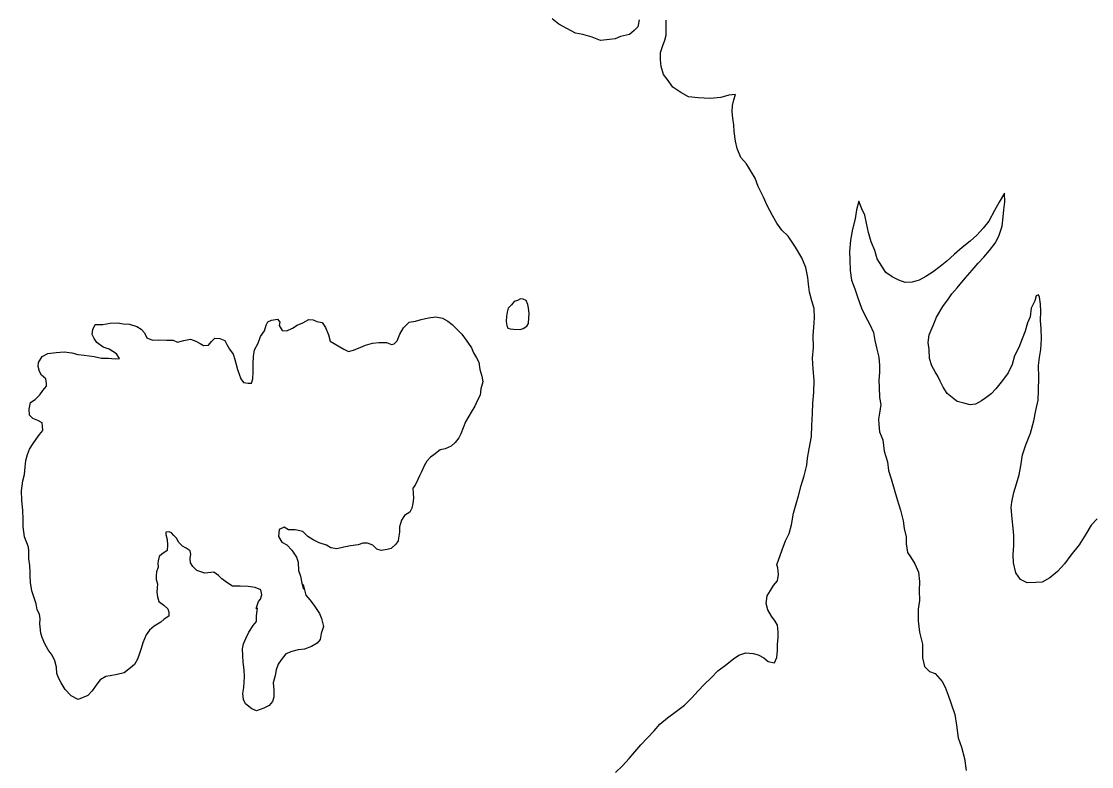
# Model space of a CAD drawing. Extents: x -83719 to 153526, y -11835 to 11446.
# Drawn here: x 8025.3 to 8162.6, y 369.8 to 465.3 of the extents above; entities that cross this region are included whole.
import ezdxf

# ---------------------------------------------------------------- set-up
doc = ezdxf.new("R2010")
doc.units = 0
doc.layers.add('Level 9', color=7, linetype='Continuous')

msp = doc.modelspace()

# ---------------------------------------------------------------- linework, layer by layer
at = {"layer": 'Level 9'}
for points in [[(8104.56, 465.53), (8104.37, 464.63), (8103.9, 464.16), (8103.31, 463.65), (8102.15, 463.38), (8101.48, 463.1), (8100.72, 463), (8099.59, 462.89), (8098.52, 463.31), (8097.32, 463.64), (8096.36, 463.83), (8095.25, 464.42), (8094.25, 464.98), (8093.38, 465.67)], [(8122.21, 395.7), (8122.86, 397.6), (8123.32, 398.78), (8123.78, 399.71), (8124.07, 400.82), (8124.35, 402.29), (8124.68, 403.49), (8124.97, 404.53), (8125.32, 405.86), (8125.68, 407.1), (8126.03, 408.44), (8126.13, 409.34), (8126.35, 410.54), (8126.64, 412.14), (8126.69, 413.54), (8126.75, 415.08), (8126.83, 416.38), (8126.92, 417.75), (8126.98, 419.35), (8126.87, 420.78), (8126.79, 422.15), (8126.88, 423.55), (8126.87, 425.05), (8126.96, 426.12), (8127.01, 427.32), (8126.97, 428.55), (8126.7, 429.52), (8126.39, 430.62), (8126.25, 431.65), (8126.17, 432.52), (8125.9, 433.78), (8125.39, 435.01), (8124.61, 436.41), (8123.64, 437.8), (8122.83, 438.59), (8122.19, 439.46), (8121.65, 440.45), (8120.94, 441.71), (8120.5, 442.81), (8119.79, 444.17), (8119.42, 445.24), (8118.95, 446), (8118.31, 447.06), (8117.6, 447.89), (8117.13, 449.02), (8116.89, 449.99), (8116.74, 451.22), (8116.67, 452.08), (8116.56, 452.92), (8116.46, 453.75), (8116.49, 454.55), (8116.68, 455.29), (8116.91, 455.96), (8116.04, 455.88), (8115.01, 455.57), (8113.65, 455.46), (8112.12, 455.52), (8110.86, 455.64), (8109.89, 456.2), (8108.88, 456.89), (8108.14, 457.92), (8107.67, 458.52), (8107.37, 459.52), (8107.26, 460.38), (8107.29, 461.32), (8107.55, 462.12), (8107.84, 462.92), (8108, 463.56), (8107.99, 464.69), (8108.02, 465.46)], [(8155.26, 429.51), (8154.83, 428.58), (8154.69, 427.48), (8154.36, 426.68), (8154.06, 425.61), (8153.66, 424.65), (8153.22, 423.55), (8152.69, 422.48), (8152.36, 421.35), (8151.86, 420.28), (8151.12, 419.32), (8150.29, 418.22), (8149.69, 417.59), (8148.99, 417.09), (8148.43, 416.72), (8147.69, 416.29), (8146.99, 416.19), (8146.16, 416.39), (8145.3, 416.63), (8144.67, 417.13), (8144.04, 417.66), (8143.54, 418.43), (8143.14, 419.2), (8142.84, 419.87), (8142.48, 420.4), (8142.08, 421.2), (8141.78, 422.13), (8141.72, 423.27), (8141.62, 424.17), (8141.72, 425.17), (8142.25, 426.37), (8142.69, 427.4), (8143.49, 428.77), (8144.19, 429.76), (8144.65, 430.43), (8145.32, 431.2), (8146.35, 432.4), (8147.25, 433.43), (8148.02, 434.36), (8148.75, 435.09), (8149.48, 435.96), (8150.18, 436.89), (8150.65, 437.82), (8151.09, 439.09), (8151.22, 440.26), (8151.29, 441.19), (8151.42, 442.19), (8151.39, 443.32), (8150.72, 442.16), (8150.12, 441.09), (8149.36, 439.73), (8148.66, 438.83), (8147.86, 437.93), (8146.99, 437.16), (8145.96, 436.36), (8144.99, 435.5), (8143.99, 434.6), (8143.13, 433.93), (8142.23, 433.24), (8141.3, 432.64), (8140.43, 432.17), (8139.57, 431.91), (8138.64, 431.87), (8137.84, 432.18), (8136.97, 432.61), (8136.18, 433.14), (8135.65, 433.95), (8135.08, 434.88), (8134.75, 435.98), (8134.29, 437.08), (8133.96, 438.28), (8133.69, 439.45), (8133.49, 440.48), (8133.1, 441.32), (8132.7, 442.29), (8132.43, 441.19), (8132.23, 440.02), (8131.9, 438.69), (8131.66, 437.29), (8131.53, 435.82), (8131.56, 434.75), (8131.59, 433.42), (8131.75, 432.15), (8132.18, 431.05), (8132.58, 429.88), (8133.04, 428.58), (8133.54, 427.58), (8134.14, 426.48), (8134.6, 425.45), (8134.77, 424.45), (8135.03, 423.34), (8135.26, 422.31), (8135.36, 421.24), (8135.36, 420.34), (8135.26, 419.34), (8135.32, 418.44), (8135.36, 417.11), (8135.52, 416.21), (8135.35, 415.14), (8135.22, 414.34), (8135.28, 413.68)], [(8089.28, 425.85), (8089.68, 425.96), (8090.14, 426.26), (8090.34, 426.63), (8090.4, 427.33), (8090.43, 427.9), (8090.35, 428.6), (8090.25, 429.06), (8090.05, 429.56), (8089.68, 429.73), (8089.31, 429.79), (8088.92, 429.55), (8088.52, 429.42), (8088.16, 429.01), (8087.76, 428.58), (8087.63, 428.07), (8087.54, 427.54), (8087.47, 426.87), (8087.58, 426.37), (8087.71, 426.01), (8088.01, 425.91), (8088.41, 425.88)], [(8155.78, 419.71), (8155.75, 421.21), (8155.88, 422.24), (8156.05, 423.28), (8156.15, 424.64), (8156.09, 425.91), (8156.02, 426.98), (8156.06, 428.18), (8155.99, 429.08), (8155.86, 429.98), (8155.73, 430.28), (8155.46, 430.15), (8155.26, 429.51)], [(8028.02, 413.46), (8027.98, 413.86), (8027.45, 414.19), (8026.81, 414.42), (8026.38, 414.88), (8026.31, 415.65), (8026.5, 416.48), (8027.09, 416.89), (8027.69, 417.46), (8028.08, 418.03), (8028.35, 418.33), (8028.54, 418.6), (8028.54, 418.9), (8028.44, 419.53), (8027.9, 420), (8027.63, 420.46), (8027.49, 421.09), (8027.52, 421.63), (8027.98, 422.4), (8028.71, 422.77), (8029.77, 422.91), (8030.8, 422.99), (8031.8, 422.86), (8032.57, 422.64), (8033.37, 422.57), (8034.67, 422.38), (8035.6, 422.16), (8036.5, 422.17), (8037.33, 422.07), (8037.89, 422.14), (8037.52, 422.74), (8036.59, 423.3), (8035.82, 423.59), (8034.98, 424.19), (8034.65, 424.69), (8034.41, 425.18), (8034.47, 425.82), (8034.8, 426.49), (8035.76, 426.5), (8036.69, 426.67), (8037.69, 426.68), (8038.39, 426.58), (8039.19, 426.52), (8040.12, 426.23), (8040.69, 425.9), (8041.09, 425.4), (8041.43, 424.77), (8042.13, 424.48), (8042.93, 424.52), (8043.96, 424.46), (8044.79, 424.47), (8045.36, 424.2), (8046.16, 424.44), (8046.99, 424.62), (8047.69, 424.36), (8048.25, 424.03), (8048.66, 423.8), (8049.32, 423.84), (8049.72, 424.31), (8050.15, 424.71), (8050.78, 424.68), (8051.41, 424.45), (8051.65, 423.92), (8052.02, 423.32), (8052.46, 422.66), (8052.69, 421.99), (8052.87, 421.36), (8053.04, 420.73), (8053.27, 420.1), (8053.45, 419.5), (8053.82, 419.07), (8054.41, 418.97), (8054.85, 418.98), (8055.01, 419.54), (8055.04, 420.38), (8055.03, 421.48), (8055.09, 422.38), (8055.21, 423.25), (8055.67, 424.09), (8056, 424.96), (8056.49, 425.69), (8056.72, 426.4), (8056.91, 426.83), (8057.38, 427.03), (8058.17, 427.17), (8058.48, 426.78), (8058.38, 426.34), (8058.78, 425.71), (8059.35, 425.68), (8060.08, 425.99), (8060.67, 426.39), (8061.4, 426.7), (8062.2, 427.14), (8062.73, 427.08), (8063.23, 426.85), (8063.9, 426.75), (8064.33, 426.09), (8064.71, 425.16), (8064.91, 424.36), (8065.45, 424.03), (8066.15, 423.64)], [(8066.15, 423.64), (8066.68, 423.34), (8067.25, 423.04), (8067.92, 423.18), (8068.84, 423.59), (8069.47, 423.83), (8070.34, 424.07), (8071.17, 424.18), (8072.13, 424.18), (8072.77, 423.92), (8073.13, 424.02), (8073.49, 424.39), (8073.85, 425.23), (8074.31, 426.07), (8075.07, 426.77), (8075.87, 426.91), (8076.6, 427.12), (8077.53, 427.33), (8078.49, 427.47), (8079.32, 427.31), (8079.99, 426.91), (8080.56, 426.48), (8081.16, 425.89), (8081.8, 425.26), (8082.37, 424.46), (8083.05, 423.5), (8083.32, 422.87), (8083.69, 422.21), (8083.99, 421.64), (8084.13, 420.71), (8084.37, 419.88), (8084.48, 419.15), (8084.22, 418.24), (8084.16, 417.41), (8083.83, 416.77), (8083.47, 416), (8083.01, 415.26), (8082.68, 414.73), (8082.29, 414.03), (8081.96, 413.22), (8081.67, 412.49), (8081.41, 411.95), (8080.95, 411.38), (8080.42, 410.88), (8079.66, 410.57), (8079.03, 410.4), (8078.2, 409.79), (8077.8, 409.49), (8077.31, 408.95), (8076.98, 408.38), (8076.62, 407.61), (8076.39, 407.07), (8076.16, 406.61), (8075.8, 405.9), (8075.54, 405.53), (8075.55, 404.83), (8075.62, 404.27), (8075.52, 403.53), (8075.4, 402.93), (8075.13, 402.43), (8074.44, 402.02), (8074.08, 401.39), (8073.82, 400.55), (8073.79, 399.85), (8073.7, 399.12), (8073.63, 398.75), (8073.34, 398.35), (8072.74, 397.77), (8072.21, 397.64), (8071.48, 397.53), (8070.91, 397.69), (8070.41, 398.22), (8069.71, 398.45), (8069.11, 398.48), (8068.52, 398.24), (8067.52, 398.13), (8066.66, 397.96), (8065.76, 397.75), (8064.99, 397.88), (8064.43, 398.21), (8063.52, 398.5), (8062.76, 398.9), (8062.05, 399.32), (8061.42, 399.95), (8060.45, 400.18), (8059.59, 400.17), (8059.02, 400.53), (8058.39, 400.23), (8058.3, 399.33), (8058.74, 398.6), (8059.37, 398.23), (8060.01, 397.57), (8060.61, 396.68), (8060.82, 396.01), (8060.86, 394.98), (8061.13, 394.25), (8061.3, 393.35), (8061.48, 392.55)], [(8088.41, 425.88), (8089.28, 425.85)], [(8163.27, 401.6), (8162.5, 400.76), (8161.84, 399.63), (8160.97, 398.23), (8159.9, 396.93), (8159.1, 395.83), (8158.2, 394.84), (8157.21, 394), (8156.24, 393.47), (8155.41, 393.41), (8154.28, 393.38), (8153.45, 393.81), (8152.85, 394.68), (8152.55, 395.95), (8152.49, 397.01), (8152.59, 398.15), (8152.59, 399.45), (8152.49, 400.38), (8152.36, 401.58), (8152.26, 403.05), (8152.33, 403.71), (8152.57, 404.95), (8152.93, 406.05), (8153.27, 407.21), (8153.5, 408.35), (8153.7, 409.78), (8154.14, 411.05), (8154.74, 412.54), (8155.17, 414.14), (8155.41, 415.48), (8155.71, 416.78), (8155.74, 418.04), (8155.78, 419.71)], [(8040.23, 383.58), (8039.84, 382.9), (8039.31, 382.5), (8038.52, 381.83), (8037.59, 381.65), (8036.69, 381.48), (8036.16, 381.37), (8035.43, 380.94), (8035, 380.4), (8034.41, 379.53), (8033.85, 378.96), (8032.62, 378.45), (8031.72, 378.9), (8030.95, 379.73), (8030.41, 380.56), (8030.11, 381.13), (8029.87, 381.76), (8029.83, 382.59), (8029.62, 383.39), (8029.29, 384.12), (8028.75, 384.78), (8028.34, 385.58), (8028, 386.38), (8027.8, 386.94), (8027.73, 387.74), (8027.69, 388.14), (8027.72, 388.75), (8027.65, 389.38), (8027.34, 389.94), (8027.2, 390.68), (8026.97, 391.47), (8026.66, 392.34), (8026.48, 393.4), (8026.44, 394.24), (8026.44, 394.8), (8026.4, 395.61), (8026.26, 396.47), (8026.29, 397.47), (8026.22, 397.94), (8025.74, 399.27), (8025.56, 400.57), (8025.55, 401.53), (8025.51, 402.64), (8025.37, 403.97), (8025.33, 405.17), (8025.52, 406.47), (8025.71, 407.27), (8025.8, 408.21), (8025.89, 409.04), (8026.09, 409.84), (8026.38, 410.51), (8026.84, 411.22), (8027.2, 411.79), (8027.66, 412.39), (8028.09, 412.89), (8028.02, 413.46)], [(8135.28, 413.68), (8135.35, 412.74), (8135.78, 411.71), (8135.94, 410.24), (8136.38, 408.87), (8136.51, 407.77), (8136.84, 406.71), (8137.23, 405.4), (8137.63, 404.07), (8138.06, 402.67), (8138.39, 401.34), (8138.52, 400.33), (8138.76, 399.27), (8138.79, 398.37), (8138.95, 397.27), (8139.35, 396.7), (8139.91, 395.83), (8140.35, 394.73), (8140.48, 393.56), (8140.44, 392.4), (8140.47, 391.1), (8140.31, 390), (8140.3, 388.5), (8140.5, 387.06), (8140.86, 385.53), (8140.89, 383.76), (8141.13, 382.66), (8141.76, 382.03), (8142.52, 381.76), (8143.38, 380.72), (8143.78, 380.02), (8144.18, 378.99), (8144.51, 378.02), (8145.04, 376.52), (8145.24, 375.15), (8145.44, 373.52), (8145.87, 372.32), (8146.26, 370.88), (8146.49, 369.32)], [(8061.44, 393.18), (8061.78, 391.78), (8062.32, 391.19), (8062.86, 390.46), (8063.56, 389.43), (8063.8, 388.8), (8064.08, 387.8), (8063.78, 386.9), (8063.62, 386.13), (8063.26, 385.66), (8062.53, 385.22), (8061.61, 384.88), (8060.81, 384.81), (8060.01, 384.6), (8059.25, 384.29), (8058.62, 383.52), (8058.23, 382.95), (8058, 382.25), (8057.87, 381.51), (8057.62, 380.58), (8057.69, 379.64), (8057.7, 378.71), (8057.54, 378.18), (8057.11, 377.64), (8056.41, 377.3), (8055.48, 376.99), (8054.88, 377.25), (8054.08, 377.88), (8053.81, 378.41), (8053.7, 379.21), (8053.83, 379.98), (8053.95, 381.32), (8053.88, 382.18), (8053.77, 383.25), (8053.7, 384.02), (8053.69, 384.92), (8053.82, 385.55), (8054.14, 386.35), (8054.5, 387.06), (8055.06, 387.9), (8055.46, 388.43), (8055.49, 389.13), (8055.61, 390.13), (8055.44, 390.07), (8055.74, 391), (8055.97, 391.3), (8056.16, 391.84), (8056.02, 392.47), (8055.29, 392.8), (8054.42, 392.93), (8053.39, 392.95), (8052.4, 392.94), (8051.66, 393.4), (8051.02, 393.9), (8050.62, 394.33), (8049.99, 394.73), (8048.86, 394.62), (8047.82, 394.97), (8047.29, 395.47), (8047.02, 395.94), (8046.98, 396.5), (8047.04, 397.07), (8046.97, 397.47), (8046.47, 397.83), (8045.97, 398.06), (8045.53, 398.56), (8045.2, 399.09), (8044.89, 399.45), (8044.56, 399.78), (8044.26, 399.92), (8043.83, 399.88), (8043.86, 399.58), (8044, 398.91), (8044.07, 398.21), (8044.01, 397.51), (8043.35, 397.07), (8042.99, 396.74), (8042.86, 396.2), (8042.83, 395.84), (8042.86, 395.4), (8042.64, 394.8), (8042.61, 394.27), (8042.61, 393.8), (8042.78, 393.23), (8042.75, 392.73), (8042.69, 392.2), (8042.76, 391.6), (8042.97, 390.97), (8043.57, 390.51), (8044.1, 390.04), (8044.24, 389.61), (8044.21, 389.11), (8043.65, 388.74), (8043.19, 388.33), (8042.33, 387.83), (8041.76, 387.32), (8041.34, 386.72), (8040.88, 385.71), (8040.69, 384.98), (8040.46, 384.31), (8040.23, 383.58)], [(8103.98, 371.71), (8104.74, 372.61), (8105.6, 373.52), (8106.45, 374.43), (8107.18, 375.27), (8108.17, 376.08), (8109.16, 376.82), (8110.35, 377.69), (8111.31, 378.64), (8112.1, 379.54), (8112.86, 380.35), (8113.81, 381.26), (8114.64, 382.1), (8115.63, 382.84), (8116.65, 383.65), (8117.32, 384.12), (8118.21, 384.43), (8119.14, 384.33), (8119.81, 384.14), (8120.55, 383.75), (8121.08, 383.28), (8121.88, 383.12), (8122.21, 383.83), (8122.27, 384.69), (8122.26, 385.49), (8122.35, 386.39), (8122.38, 387.1), (8122.27, 387.96), (8121.97, 388.46), (8121.5, 389.12), (8121.06, 389.92), (8120.82, 390.72), (8120.95, 391.72), (8121.37, 392.39), (8121.77, 393.03), (8122.26, 393.63), (8122.39, 394.43), (8122.31, 395.3), (8122.21, 395.7)], [(8101.51, 369.09), (8102.4, 369.93), (8103.26, 370.87), (8103.98, 371.71)]]:
    msp.add_lwpolyline(points, dxfattribs=at)

doc.saveas('drawing.dxf')
